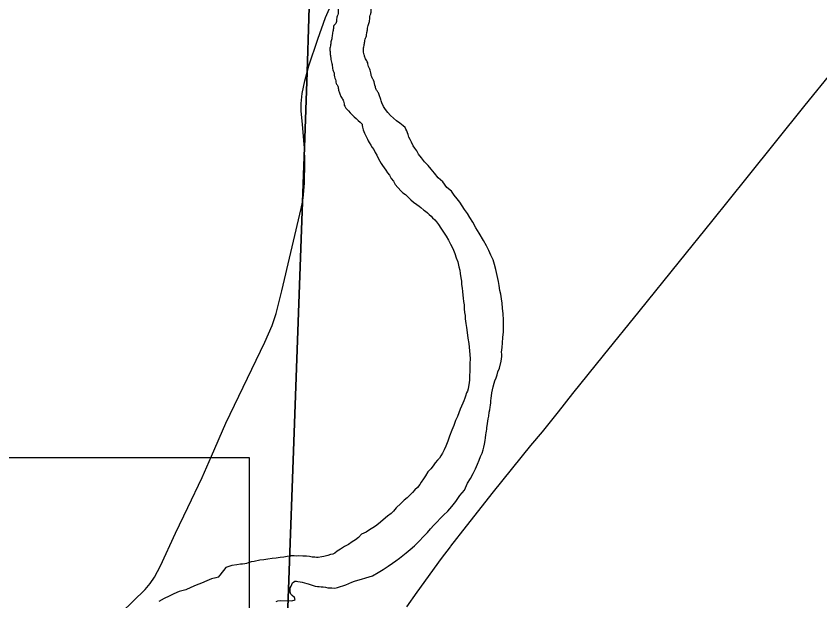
# Model space of a CAD drawing. Extents: x 0 to 64.8, y -5 to 22.
# Drawn here: x 5.41 to 6.381, y 19.071 to 19.777 of the extents above; entities that cross this region are included whole.
import ezdxf

# ---------------------------------------------------------------- set-up
doc = ezdxf.new("R2010")
doc.units = 0
for name, color, linetype in [('GM_X_Major_River', 7, 'Continuous'), ('GM_X_Township', 7, 'Continuous'), ('GM_X_Township_Road', 7, 'Continuous'), ('GM_X_US_Route', 7, 'Continuous'), ('SH_Masking', 7, 'Continuous'), ('SH_Text', 7, 'Continuous')]:
    doc.layers.add(name, color=color, linetype=linetype)

msp = doc.modelspace()

# ---------------------------------------------------------------- linework, layer by layer
at = {"layer": 'GM_X_Major_River'}
for points in [[(5.82755, 19.64663), (5.82755, 19.64625), (5.8279, 19.6451), (5.82824, 19.6432), (5.82892, 19.63976), (5.82964, 19.63784), (5.83074, 19.63592), (5.83182, 19.63324), (5.83291, 19.63093), (5.83399, 19.62863), (5.83508, 19.62632), (5.83618, 19.6244), (5.83801, 19.62132), (5.83985, 19.61862), (5.84169, 19.61591), (5.84352, 19.61245), (5.84535, 19.60937), (5.84716, 19.60553), (5.84899, 19.60207), (5.85082, 19.59899), (5.85229, 19.59668), (5.85413, 19.59397), (5.85634, 19.59088), (5.85817, 19.5878), (5.86077, 19.58508), (5.86296, 19.58086), (5.86555, 19.57776), (5.86775, 19.57391), (5.87441, 19.56616), (5.87702, 19.56382), (5.88001, 19.56147), (5.88336, 19.55835), (5.88634, 19.55525), (5.8897, 19.55251), (5.89382, 19.54976), (5.89643, 19.54742), (5.89867, 19.54585), (5.9024, 19.54272), (5.90428, 19.54154), (5.90652, 19.53959), (5.90875, 19.53764), (5.91098, 19.53531), (5.91284, 19.53337), (5.91545, 19.53103), (5.91768, 19.5287)], [(5.92607, 19.17441), (5.93112, 19.17923), (5.93619, 19.18482), (5.94088, 19.19079), (5.9456, 19.1979), (5.95146, 19.2046), (5.95507, 19.21288), (5.95862, 19.2185), (5.96179, 19.2245), (5.96458, 19.23014), (5.96699, 19.23578), (5.969, 19.24068), (5.97062, 19.2452), (5.97262, 19.24933), (5.97384, 19.2531), (5.97468, 19.25651), (5.97551, 19.25991), (5.97638, 19.26445), (5.97683, 19.26785), (5.97729, 19.27126), (5.97773, 19.27391), (5.97777, 19.27581), (5.97821, 19.27808), (5.97826, 19.28036), (5.97868, 19.28225), (5.98001, 19.29058), (5.98084, 19.29398), (5.98132, 19.29852), (5.98177, 19.30155), (5.98222, 19.30458), (5.98266, 19.30723), (5.9831, 19.30988), (5.98316, 19.31254), (5.98361, 19.31557), (5.98406, 19.3186), (5.98452, 19.32201), (5.98536, 19.32579), (5.98582, 19.3292), (5.98706, 19.33373), (5.98789, 19.33675), (5.98948, 19.34013), (5.99071, 19.3439), (5.99155, 19.3473), (5.99355, 19.35182), (5.99564, 19.36013), (5.99653, 19.3658), (5.9966, 19.36884), (5.99626, 19.37113), (5.99677, 19.37682), (5.99728, 19.38251), (5.99781, 19.38895), (5.99834, 19.39578), (5.99851, 19.40338), (5.99866, 19.41021), (5.99807, 19.41744), (5.99746, 19.4243), (5.99684, 19.43039), (5.9962, 19.43572), (5.99518, 19.44106), (5.99414, 19.44565), (5.99313, 19.45175), (5.99249, 19.4567), (5.98939, 19.47121), (5.98762, 19.47695), (5.98584, 19.48269), (5.98331, 19.48845), (5.98077, 19.49382), (5.97786, 19.49959), (5.9742, 19.50613), (5.96908, 19.51499), (5.96505, 19.52154), (5.96139, 19.52808), (5.95772, 19.53386), (5.95479, 19.53887), (5.95147, 19.5435), (5.94853, 19.54813), (5.94559, 19.55238), (5.94264, 19.55662), (5.93893, 19.56089), (5.93561, 19.56552), (5.93002, 19.57021), (5.92522, 19.57678), (5.91963, 19.58184), (5.91519, 19.58726), (5.91112, 19.5923), (5.90742, 19.59656), (5.90296, 19.60122), (5.89926, 19.60586), (5.89594, 19.6105), (5.89375, 19.61435), (5.89116, 19.61745), (5.88932, 19.62053), (5.88714, 19.62476), (5.8857, 19.62821), (5.88423, 19.6309), (5.88316, 19.63397), (5.88245, 19.63626), (5.88175, 19.63856), (5.88065, 19.64048), (5.87955, 19.64241), (5.87732, 19.64474)], [(5.91768, 19.5287), (5.91988, 19.52523), (5.92283, 19.52098), (5.92614, 19.51597), (5.92907, 19.51134), (5.932, 19.50634), (5.93456, 19.50172), (5.9371, 19.49634), (5.93964, 19.49058), (5.94142, 19.48522), (5.94321, 19.48024), (5.94459, 19.47413), (5.94564, 19.47031), (5.94631, 19.46612), (5.94696, 19.46116), (5.94762, 19.45697), (5.94791, 19.45278), (5.94858, 19.44859), (5.94886, 19.4444), (5.94915, 19.44022), (5.94982, 19.4364), (5.95012, 19.43259), (5.95078, 19.4284), (5.95105, 19.42345), (5.95134, 19.41927), (5.95201, 19.41545), (5.9523, 19.41127), (5.95294, 19.40593), (5.95359, 19.40098), (5.9546, 19.39488), (5.95558, 19.38802), (5.95657, 19.38154), (5.9578, 19.36821), (5.95807, 19.36327), (5.95794, 19.35757), (5.95783, 19.35263), (5.95773, 19.34808), (5.9576, 19.34276), (5.9575, 19.33782), (5.95703, 19.33403), (5.95618, 19.32988), (5.95573, 19.32684), (5.95491, 19.3242), (5.95372, 19.32195), (5.95249, 19.31818), (5.95167, 19.31554), (5.95046, 19.31253), (5.94925, 19.30952), (5.94766, 19.30613), (5.94605, 19.30237), (5.94443, 19.29785), (5.94281, 19.29333), (5.94042, 19.28844), (5.93838, 19.28241), (5.93598, 19.27714), (5.93315, 19.26961), (5.93111, 19.26358), (5.9287, 19.25755), (5.92669, 19.25304), (5.92471, 19.24929), (5.92273, 19.24591), (5.92115, 19.24329), (5.91881, 19.24068), (5.91607, 19.23733), (5.91334, 19.23397), (5.91059, 19.23023), (5.90709, 19.22651), (5.90432, 19.22164), (5.90196, 19.21827), (5.8992, 19.21416), (5.89724, 19.21116), (5.8945, 19.2078), (5.89139, 19.20484), (5.88865, 19.20148), (5.88517, 19.19852), (5.88205, 19.19517), (5.87856, 19.19221), (5.87429, 19.18851), (5.86885, 19.18293), (5.86572, 19.1792), (5.86261, 19.17624), (5.85835, 19.17291), (5.8475, 19.16366), (5.84402, 19.16108), (5.84055, 19.15888), (5.8367, 19.15669), (5.83245, 19.15375), (5.82707, 19.15121), (5.82318, 19.14712), (5.81969, 19.14454), (5.81546, 19.14198), (5.81121, 19.13903), (5.80621, 19.13649), (5.80157, 19.13317), (5.79771, 19.1306), (5.79462, 19.12839), (5.79231, 19.1273), (5.78964, 19.1266), (5.78619, 19.12555), (5.7816, 19.12451), (5.77893, 19.12381)], [(5.72373, 19.06997), (5.72602, 19.07068), (5.72869, 19.071), (5.74275, 19.07068), (5.74697, 19.07211), (5.74589, 19.07479), (5.74328, 19.07713), (5.74141, 19.07869), (5.74071, 19.08137), (5.74077, 19.08402), (5.74082, 19.0863), (5.74201, 19.08856), (5.74282, 19.09044), (5.74362, 19.09232), (5.74633, 19.09454), (5.74823, 19.09449), (5.75012, 19.09407), (5.75277, 19.09363), (5.75543, 19.09319), (5.75807, 19.09237), (5.76071, 19.09155), (5.7626, 19.09113), (5.76601, 19.09029), (5.76865, 19.08947), (5.77091, 19.08866), (5.77395, 19.08821), (5.77584, 19.08817), (5.77812, 19.08773), (5.78078, 19.08767), (5.78343, 19.08723), (5.78607, 19.08641), (5.78873, 19.08635), (5.79101, 19.0863), (5.79481, 19.08621), (5.79787, 19.08691), (5.80782, 19.0901), (5.81167, 19.09191), (5.81512, 19.09335), (5.81857, 19.09441), (5.8224, 19.09584), (5.82699, 19.09688), (5.83235, 19.09866), (5.84039, 19.10113), (5.84695, 19.10516), (5.85311, 19.10882), (5.85928, 19.11248), (5.8643, 19.11617), (5.86855, 19.11911), (5.87281, 19.12243), (5.87706, 19.12538), (5.88093, 19.12871), (5.88559, 19.13278), (5.89101, 19.13722), (5.89607, 19.14242), (5.9023, 19.14873), (5.90658, 19.1532), (5.91048, 19.15767), (5.91439, 19.16214), (5.91828, 19.16623), (5.92179, 19.17033), (5.92607, 19.17441)], [(5.77893, 19.12381), (5.77473, 19.12314), (5.77245, 19.1232), (5.77056, 19.12362), (5.76752, 19.12369), (5.7641, 19.12415), (5.76032, 19.12461), (5.75613, 19.12471), (5.7512, 19.1252), (5.74853, 19.12488), (5.74549, 19.12495), (5.74169, 19.12504), (5.73711, 19.12438), (5.73292, 19.12372), (5.72872, 19.12305), (5.72376, 19.1224), (5.71881, 19.12176), (5.71385, 19.12111), (5.70889, 19.12046), (5.70393, 19.11981), (5.69744, 19.11844), (5.69362, 19.11777), (5.69018, 19.11671), (5.68788, 19.116), (5.68597, 19.11566), (5.68329, 19.11496), (5.68063, 19.11502), (5.67644, 19.11436), (5.67033, 19.11336), (5.66305, 19.11087), (5.65562, 19.10191), (5.65366, 19.0993), (5.65099, 19.0986), (5.64563, 19.0972), (5.63988, 19.09505), (5.63373, 19.09215), (5.62721, 19.08964), (5.62068, 19.08675), (5.61454, 19.08423), (5.60651, 19.08213), (5.60036, 19.07923), (5.5946, 19.07632), (5.58845, 19.07342), (5.58191, 19.07015)]]:
    msp.add_lwpolyline(points, dxfattribs=at)
for points in [[(5.81799, 19.83221), (5.81022, 19.82135), (5.80824, 19.81875), (5.8062, 19.81426), (5.80561, 19.80745), (5.80438, 19.80445), (5.80388, 19.80066), (5.80218, 19.79464), (5.80169, 19.79124), (5.79972, 19.78865), (5.79876, 19.78222), (5.79827, 19.77882), (5.79702, 19.77506), (5.79646, 19.76938), (5.79369, 19.76567), (5.79279, 19.76115), (5.79233, 19.7585), (5.79139, 19.75284), (5.79092, 19.74981), (5.79008, 19.74718), (5.78956, 19.74264), (5.78862, 19.73698), (5.78892, 19.73431), (5.78919, 19.73088), (5.78949, 19.72822), (5.79079, 19.72134), (5.79147, 19.71866), (5.79175, 19.71561), (5.79241, 19.71217), (5.7938, 19.70833), (5.7941, 19.70567), (5.79578, 19.69878), (5.79645, 19.69572), (5.79825, 19.69263), (5.79923, 19.68766), (5.80062, 19.68344), (5.80275, 19.67881), (5.80527, 19.67456), (5.80593, 19.67112), (5.8066, 19.66844), (5.80878, 19.66533), (5.82755, 19.64663)], [(5.87732, 19.64474), (5.8515, 19.67234), (5.84976, 19.67771), (5.84838, 19.68193), (5.84732, 19.68462), (5.84514, 19.68773), (5.84375, 19.69157), (5.84134, 19.69962), (5.83992, 19.7027), (5.83852, 19.70655), (5.83788, 19.71036), (5.83682, 19.71305), (5.8354, 19.71614), (5.83475, 19.71957), (5.83262, 19.7242), (5.83118, 19.7269), (5.83015, 19.73035), (5.8295, 19.73379), (5.82924, 19.73759), (5.8297, 19.74024), (5.83061, 19.74515), (5.83107, 19.74779), (5.83277, 19.75343), (5.83324, 19.75645), (5.83413, 19.7606), (5.83463, 19.76438), (5.83547, 19.76702), (5.83676, 19.77191), (5.83734, 19.77835), (5.83858, 19.78173), (5.83874, 19.78666), (5.83999, 19.79041), (5.84045, 19.79306), (5.84168, 19.79606), (5.84179, 19.79947), (5.84228, 19.80287), (5.84358, 19.80815), (5.8437, 19.81194), (5.84492, 19.81456), (5.84927, 19.83155)]]:
    msp.add_spline(points, degree=3, dxfattribs=at)
at = {"layer": 'GM_X_Township'}
for points in [[(5.57574, 14.1), (5.60208, 14.77173), (5.62613, 15.79129), (5.65246, 16.99438), (5.65337, 17.03508), (5.68295, 17.54923), (5.68997, 17.72975), (5.69215, 17.79025), (5.72837, 18.79765), (5.72879, 18.80668), (5.75551, 19.55244), (5.75788, 19.61832), (5.76115, 19.7093), (5.76533, 19.84042), (5.65344, 19.8431), (5.46984, 19.84785), (5.43252, 19.84875), (5.389, 19.84945)], [(5.76533, 19.84042), (5.76115, 19.7093), (5.75788, 19.61832), (5.75551, 19.55244), (5.72879, 18.80668), (5.72837, 18.79765), (5.69215, 17.79025), (5.68997, 17.72975), (5.68295, 17.54923), (5.65337, 17.03508)]]:
    msp.add_lwpolyline(points, dxfattribs=at)
at = {"layer": 'GM_X_Township_Road'}
for points in [[(5.76115, 19.70931), (5.76325, 19.71698), (5.77421, 19.74935), (5.78356, 19.77566), (5.78986, 19.78985), (5.79869, 19.80627), (5.80938, 19.82527)], [(5.75788, 19.61832), (5.75775, 19.62207), (5.7555, 19.64682), (5.75415, 19.6623), (5.75419, 19.67154), (5.75537, 19.68376), (5.75834, 19.69899), (5.76115, 19.70931)], [(5.75551, 19.55244), (5.75634, 19.55703), (5.75794, 19.5755), (5.75852, 19.60033), (5.75788, 19.61832)], [(5.40818, 18.94006), (5.42333, 18.94356), (5.43209, 18.94673), (5.44032, 18.95106), (5.44791, 18.95646), (5.45481, 18.96271), (5.47156, 18.98108), (5.51971, 19.03804), (5.53657, 19.0563), (5.56544, 19.08455), (5.57145, 19.09166), (5.57666, 19.09938), (5.58389, 19.11312), (5.60237, 19.15251), (5.61699, 19.18339), (5.63424, 19.2199), (5.64553, 19.24547), (5.66293, 19.28534), (5.71015, 19.38332), (5.71881, 19.40327), (5.72367, 19.41801), (5.73055, 19.44512), (5.75415, 19.54489), (5.75551, 19.55244)]]:
    msp.add_lwpolyline(points, dxfattribs=at)
at = {"layer": 'GM_X_US_Route'}
msp.add_lwpolyline([(5.88163, 19.06333), (5.8941, 19.08118), (5.92371, 19.12175), (5.93433, 19.13593), (5.93491, 19.13669), (5.95368, 19.16112), (5.98652, 19.20265), (6.03144, 19.25827), (6.0454, 19.27496), (6.06489, 19.29913), (6.08224, 19.32107), (6.1193, 19.36705), (6.1623, 19.42021), (6.21102, 19.48073), (6.25006, 19.52909), (6.29294, 19.58235), (6.3631, 19.6695), (6.39628, 19.71061)], dxfattribs=at)
at = {"layer": 'SH_Masking'}
msp.add_lwpolyline([(3.6186, 19.24378), (5.69117, 19.24378), (5.69117, 18.75378), (3.6186, 18.75378)], close=True, dxfattribs=at)
at = {"layer": 'SH_Text'}
msp.add_lwpolyline([(3.6186, 19.24378), (5.69117, 19.24378), (5.69117, 18.75378), (3.6186, 18.75378)], close=True, dxfattribs=at)

doc.saveas('drawing.dxf')
